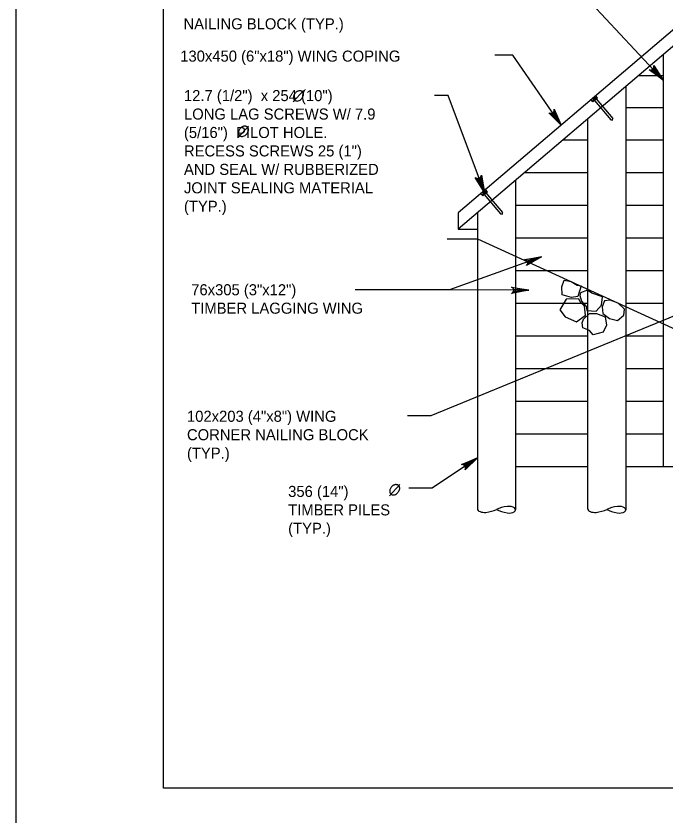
# Model space of a CAD drawing. Extents: x 635440 to 640306, y 296653 to 298484.
# Drawn here: x 638435.5 to 638611.5, y 297849 to 298065.8 of the extents above; entities that cross this region are included whole.
import ezdxf

# ---------------------------------------------------------------- set-up
doc = ezdxf.new("R2010")
doc.units = 0
for name, color, linetype in [('2', 7, 'Continuous'), ('4', 7, 'Continuous'), ('5', 7, 'Continuous'), ('PLT-BNDY', 7, 'Continuous')]:
    doc.layers.add(name, color=color, linetype=linetype)

# ---------------------------------------------------------------- blocks, each defined once
blk = doc.blocks.new('ROCK')
at = {"layer": '4'}
for points in [[(2.36725, 1.088), (2.2065, 0.82625), (2.378625, 0.506625), (2.66975, 0.3095), (3.128875, 0.403375), (3.48475, 0.6775), (3.4915, 1.123375), (3.25625, 1.36725), (2.783625, 1.308375)], [(1.10175, -0.02725), (1.4015, -0.159125), (1.78825, -0.148875), (1.980875, -0.266), (2.343375, 0.09475), (2.27875, 0.5505), (1.969375, 0.883), (1.4225, 0.553625), (1.152875, 0.479), (1.0105, 0.082)], [(0.74675, 0.359875), (0.882, 0.16), (1.072875, -0.144), (0.892, -0.457375), (0.448125, -0.758625), (0.1, -0.49325), (-0.095, -0.146375), (0.202875, 0.1025), (0.579125, 0.219875)], [(2.231375, -0.71725), (2.2025, -0.266375), (2.45475, 0.037125), (2.9085, 0.28875), (3.2995, 0.047625), (3.46875, -0.344), (3.231625, -0.855), (2.92, -0.860375), (2.5765, -1.054625), (2.340375, -0.904375)], [(1.2085, -0.192875), (0.778375, -0.737625), (1.008375, -1.391375), (1.48725, -1.396875), (2.09825, -1.106625), (2.133375, -0.486375), (1.723125, -0.203375), (1.37425, -0.239875)]]:
    blk.add_lwpolyline(points, close=True, dxfattribs=at)

msp = doc.modelspace()

# ---------------------------------------------------------------- linework, layer by layer
at = {"layer": '2'}
for p, q in [((638475.46, 297856.46), (638475.46, 298420.46)), ((639261.46, 297856.46), (638475.46, 297856.46))]:
    msp.add_line(p, q, dxfattribs=at)
at = {"layer": '4'}
for p, q in [((638616.79, 298064.76), (638555.41, 298012.43)), ((638616.79, 298060.33), (638555.41, 298008)), ((638610.95, 298055.35), (638610.95, 297982.38)), ((638604.38, 298049.74), (638610.95, 298049.74)), ((638600.84, 298046.73), (638600.84, 297986.42)), ((638591.92, 298042.57), (638591.44, 298043.14)), ((638593.2, 298043.66), (638591.92, 298042.57)), ((638592.15, 298042.77), (638591.95, 298043)), ((638592.61, 298043.69), (638592, 298043.16)), ((638592.03, 298043.19), (638592.03, 298043.19)), ((638592.04, 298043.2), (638592.04, 298043.2)), ((638592.06, 298043.21), (638592.06, 298043.21)), ((638592.07, 298043.21), (638592.07, 298043.21)), ((638592.07, 298043.2), (638592.07, 298043.2)), ((638592.08, 298043.23), (638592.08, 298043.23)), ((638592.08, 298043.21), (638592.08, 298043.21)), ((638592.09, 298043.24), (638592.09, 298043.24)), ((638592.09, 298043.22), (638592.09, 298043.22)), ((638592.1, 298043.24), (638592.1, 298043.24)), ((638592.1, 298043.23), (638592.1, 298043.23)), ((638592.1, 298043.2), (638592.1, 298043.2)), ((638592.11, 298043.25), (638592.11, 298043.25)), ((638592.11, 298043.24), (638592.11, 298043.24)), ((638592.11, 298043.21), (638592.11, 298043.21)), ((638592.12, 298043.26), (638592.12, 298043.26)), ((638592.12, 298043.22), (638592.12, 298043.22)), ((638592.12, 298043.21), (638592.12, 298043.21)), ((638592.13, 298043.27), (638592.13, 298043.27)), ((638592.13, 298043.25), (638592.13, 298043.25)), ((638592.13, 298043.23), (638592.13, 298043.23)), ((638592.13, 298043.21), (638592.13, 298043.21)), ((638592.14, 298043.26), (638592.14, 298043.26)), ((638592.14, 298043.24), (638592.14, 298043.24)), ((638592.14, 298043.2), (638592.14, 298043.2)), ((638592.15, 298042.77), (638592.96, 298043.46)), ((638592.15, 298043.28), (638592.15, 298043.28)), ((638592.15, 298043.27), (638592.15, 298043.27)), ((638592.15, 298043.25), (638592.15, 298043.25)), ((638592.15, 298043.23), (638592.15, 298043.23)), ((638592.15, 298043.21), (638592.15, 298043.21)), ((638592.15, 298043.19), (638592.15, 298043.19)), ((638592.16, 298043.29), (638592.16, 298043.29)), ((638592.16, 298043.28), (638592.16, 298043.28)), ((638592.16, 298043.26), (638592.16, 298043.26)), ((638592.16, 298043.23), (638592.16, 298043.23)), ((638592.16, 298043.22), (638592.16, 298043.22)), ((638592.16, 298043.2), (638592.16, 298043.2)), ((638592.16, 298043.18), (638592.36, 298042.95)), ((638592.17, 298043.3), (638592.17, 298043.3)), ((638592.17, 298043.29), (638592.17, 298043.29)), ((638592.17, 298043.24), (638592.17, 298043.24)), ((638592.17, 298043.23), (638592.17, 298043.23)), ((638592.18, 298043.31), (638592.18, 298043.31)), ((638592.18, 298043.3), (638592.18, 298043.3)), ((638592.18, 298043.27), (638592.18, 298043.27)), ((638592.18, 298043.25), (638592.18, 298043.25)), ((638592.19, 298043.32), (638592.19, 298043.32)), ((638592.19, 298043.3), (638592.19, 298043.3)), ((638592.19, 298043.28), (638592.19, 298043.28)), ((638592.2, 298043.33), (638592.2, 298043.33)), ((638592.2, 298043.29), (638592.2, 298043.29)), ((638592.21, 298043.34), (638592.21, 298043.34)), ((638592.21, 298043.31), (638592.21, 298043.31)), ((638592.22, 298043.35), (638592.22, 298043.35)), ((638592.22, 298043.32), (638592.22, 298043.32)), ((638592.23, 298043.36), (638592.23, 298043.36)), ((638592.25, 298043.37), (638592.25, 298043.37)), ((638592.26, 298043.38), (638592.26, 298043.38)), ((638592.31, 298042.9), (638596.79, 298037.65)), ((638592.36, 298043.46), (638592.36, 298043.46)), ((638592.37, 298043.48), (638592.37, 298043.48)), ((638592.38, 298043.48), (638592.38, 298043.48)), ((638592.39, 298043.49), (638592.39, 298043.49)), ((638592.4, 298043.5), (638592.4, 298043.5)), ((638592.41, 298043.51), (638592.41, 298043.51)), ((638592.42, 298043.5), (638592.42, 298043.5)), ((638592.43, 298043.52), (638592.43, 298043.52)), ((638592.43, 298043.51), (638592.43, 298043.51)), ((638592.44, 298043.53), (638592.44, 298043.53)), ((638592.44, 298043.51), (638592.44, 298043.51)), ((638592.45, 298043.54), (638592.45, 298043.54)), ((638592.45, 298043.53), (638592.45, 298043.53)), ((638592.46, 298043.55), (638592.46, 298043.55)), ((638592.46, 298043.53), (638592.46, 298043.53)), ((638592.46, 298043.51), (638592.46, 298043.51)), ((638592.47, 298043.56), (638592.47, 298043.56)), ((638592.47, 298043.54), (638592.47, 298043.54)), ((638592.47, 298043.52), (638592.47, 298043.52)), ((638592.48, 298043.57), (638592.48, 298043.57)), ((638592.48, 298043.53), (638592.48, 298043.53)), ((638592.49, 298043.58), (638592.49, 298043.58)), ((638592.49, 298043.55), (638592.49, 298043.55)), ((638592.49, 298043.54), (638592.49, 298043.54)), ((638592.49, 298043.52), (638592.49, 298043.52)), ((638592.5, 298043.59), (638592.5, 298043.59)), ((638592.5, 298043.56), (638592.5, 298043.56)), ((638592.5, 298043.55), (638592.5, 298043.55)), ((638592.51, 298043.57), (638592.51, 298043.57)), ((638592.51, 298043.56), (638592.51, 298043.56)), ((638592.51, 298043.53), (638592.51, 298043.53)), ((638592.52, 298043.6), (638592.52, 298043.6)), ((638592.52, 298043.58), (638592.52, 298043.58)), ((638592.52, 298043.58), (638592.52, 298043.58)), ((638592.52, 298043.57), (638592.52, 298043.57)), ((638592.52, 298043.54), (638592.52, 298043.54)), ((638592.52, 298043.53), (638592.52, 298043.53)), ((638592.53, 298043.61), (638592.53, 298043.61)), ((638592.53, 298043.59), (638592.53, 298043.59)), ((638592.53, 298043.55), (638592.53, 298043.55)), ((638592.53, 298043.54), (638592.53, 298043.54)), ((638592.54, 298043.62), (638592.54, 298043.62)), ((638592.54, 298043.6), (638592.54, 298043.6)), ((638592.54, 298043.58), (638592.54, 298043.58)), ((638592.54, 298043.56), (638592.54, 298043.56)), ((638592.54, 298043.56), (638592.54, 298043.56)), ((638592.54, 298043.54), (638592.54, 298043.54)), ((638592.55, 298043.63), (638592.55, 298043.63)), ((638592.55, 298043.59), (638592.55, 298043.59)), ((638592.55, 298043.57), (638592.55, 298043.57)), ((638592.55, 298043.53), (638592.55, 298043.53)), ((638592.56, 298043.64), (638592.56, 298043.64)), ((638592.56, 298043.61), (638592.56, 298043.61)), ((638592.56, 298043.6), (638592.56, 298043.6)), ((638592.56, 298043.55), (638592.56, 298043.55)), ((638592.56, 298043.54), (638592.56, 298043.54)), ((638592.56, 298043.54), (638592.56, 298043.54)), ((638592.57, 298043.65), (638592.57, 298043.65)), ((638592.57, 298043.62), (638592.57, 298043.62)), ((638592.57, 298043.53), (638592.77, 298043.29)), ((638592.58, 298043.66), (638592.58, 298043.66)), ((638593.2, 298043.66), (638592.72, 298044.23)), ((638592.96, 298043.46), (638592.77, 298043.69)), ((638592.81, 298043.33), (638597.29, 298038.07)), ((638600.84, 298041.01), (638610.95, 298041.01)), ((638590.5, 298037.91), (638590.5, 297991.16)), ((638597.26, 298037.62), (638597.29, 298038.07)), ((638596.79, 298037.65), (638597.26, 298037.62)), ((638583.89, 298032.28), (638590.5, 298032.28)), ((638600.84, 298032.28), (638610.95, 298032.28)), ((638573.5, 298023.42), (638590.5, 298023.42)), ((638600.84, 298023.42), (638610.95, 298023.42)), ((638570.95, 298021.25), (638570.95, 298000.73)), ((638563.31, 298018.18), (638562.83, 298018.75)), ((638562.04, 298017.1), (638561.56, 298017.66)), ((638563.31, 298018.18), (638562.04, 298017.1)), ((638562.27, 298017.29), (638562.07, 298017.52)), ((638562.73, 298018.21), (638562.11, 298017.68)), ((638562.15, 298017.71), (638562.15, 298017.71)), ((638562.16, 298017.72), (638562.16, 298017.72)), ((638562.17, 298017.73), (638562.17, 298017.73)), ((638562.18, 298017.74), (638562.18, 298017.74)), ((638562.19, 298017.75), (638562.19, 298017.75)), ((638562.19, 298017.72), (638562.19, 298017.72)), ((638562.2, 298017.76), (638562.2, 298017.76)), ((638562.2, 298017.73), (638562.2, 298017.73)), ((638562.21, 298017.77), (638562.21, 298017.77)), ((638562.21, 298017.74), (638562.21, 298017.74)), ((638562.21, 298017.72), (638562.21, 298017.72)), ((638562.22, 298017.75), (638562.22, 298017.75)), ((638562.22, 298017.73), (638562.22, 298017.73)), ((638562.23, 298017.78), (638562.23, 298017.78)), ((638562.23, 298017.76), (638562.23, 298017.76)), ((638562.24, 298017.78), (638562.24, 298017.78)), ((638562.24, 298017.77), (638562.24, 298017.77)), ((638562.24, 298017.74), (638562.24, 298017.74)), ((638562.24, 298017.73), (638562.24, 298017.73)), ((638562.25, 298017.79), (638562.25, 298017.79)), ((638562.25, 298017.78), (638562.25, 298017.78)), ((638562.25, 298017.75), (638562.25, 298017.75)), ((638562.25, 298017.74), (638562.25, 298017.74)), ((638562.25, 298017.72), (638562.25, 298017.72)), ((638562.26, 298017.81), (638562.26, 298017.81)), ((638562.26, 298017.79), (638562.26, 298017.79)), ((638562.26, 298017.76), (638562.26, 298017.76)), ((638562.26, 298017.75), (638562.26, 298017.75)), ((638562.26, 298017.73), (638562.26, 298017.73)), ((638562.27, 298017.29), (638563.08, 298017.98)), ((638562.27, 298017.81), (638562.27, 298017.81)), ((638562.27, 298017.77), (638562.27, 298017.77)), ((638562.27, 298017.76), (638562.27, 298017.76)), ((638562.27, 298017.71), (638562.27, 298017.71)), ((638562.28, 298017.82), (638562.28, 298017.82)), ((638562.28, 298017.8), (638562.28, 298017.8)), ((638562.28, 298017.78), (638562.28, 298017.78)), ((638562.28, 298017.77), (638562.28, 298017.77)), ((638562.28, 298017.74), (638562.28, 298017.74)), ((638562.28, 298017.72), (638562.28, 298017.72)), ((638562.28, 298017.7), (638562.48, 298017.47)), ((638562.29, 298017.83), (638562.29, 298017.83)), ((638562.29, 298017.81), (638562.29, 298017.81)), ((638562.29, 298017.79), (638562.29, 298017.79)), ((638562.29, 298017.77), (638562.29, 298017.77)), ((638562.29, 298017.75), (638562.29, 298017.75)), ((638562.3, 298017.84), (638562.3, 298017.84)), ((638562.3, 298017.82), (638562.3, 298017.82)), ((638562.3, 298017.8), (638562.3, 298017.8)), ((638562.31, 298017.83), (638562.31, 298017.83)), ((638562.31, 298017.81), (638562.31, 298017.81)), ((638562.32, 298017.85), (638562.32, 298017.85)), ((638562.32, 298017.84), (638562.32, 298017.84)), ((638562.33, 298017.86), (638562.33, 298017.86)), ((638562.33, 298017.84), (638562.33, 298017.84)), ((638562.34, 298017.87), (638562.34, 298017.87)), ((638562.35, 298017.88), (638562.35, 298017.88)), ((638562.36, 298017.89), (638562.36, 298017.89)), ((638562.37, 298017.9), (638562.37, 298017.9)), ((638562.42, 298017.42), (638566.9, 298012.17)), ((638562.47, 298017.99), (638562.47, 298017.99)), ((638562.49, 298017.99), (638562.49, 298017.99)), ((638562.5, 298018.01), (638562.5, 298018.01)), ((638562.51, 298018.02), (638562.51, 298018.02)), ((638562.52, 298018.02), (638562.52, 298018.02)), ((638562.53, 298018.03), (638562.53, 298018.03)), ((638562.53, 298018.02), (638562.53, 298018.02)), ((638562.54, 298018.04), (638562.54, 298018.04)), ((638562.55, 298018.05), (638562.55, 298018.05)), ((638562.55, 298018.03), (638562.55, 298018.03)), ((638562.56, 298018.06), (638562.56, 298018.06)), ((638562.56, 298018.04), (638562.56, 298018.04)), ((638562.57, 298018.05), (638562.57, 298018.05)), ((638562.57, 298018.03), (638562.57, 298018.03)), ((638562.58, 298018.07), (638562.58, 298018.07)), ((638562.58, 298018.06), (638562.58, 298018.06)), ((638562.58, 298018.04), (638562.58, 298018.04)), ((638562.59, 298018.08), (638562.59, 298018.08)), ((638562.59, 298018.07), (638562.59, 298018.07)), ((638562.59, 298018.05), (638562.59, 298018.05)), ((638562.6, 298018.09), (638562.6, 298018.09)), ((638562.6, 298018.08), (638562.6, 298018.08)), ((638562.61, 298018.1), (638562.61, 298018.1)), ((638562.61, 298018.08), (638562.61, 298018.08)), ((638562.61, 298018.06), (638562.61, 298018.06)), ((638562.61, 298018.04), (638562.61, 298018.04)), ((638562.62, 298018.11), (638562.62, 298018.11)), ((638562.62, 298018.09), (638562.62, 298018.09)), ((638562.62, 298018.07), (638562.62, 298018.07)), ((638562.62, 298018.05), (638562.62, 298018.05)), ((638562.63, 298018.12), (638562.63, 298018.12)), ((638562.63, 298018.08), (638562.63, 298018.08)), ((638562.63, 298018.06), (638562.63, 298018.06)), ((638562.64, 298018.13), (638562.64, 298018.13)), ((638562.64, 298018.11), (638562.64, 298018.11)), ((638562.64, 298018.1), (638562.64, 298018.1)), ((638562.64, 298018.09), (638562.64, 298018.09)), ((638562.64, 298018.07), (638562.64, 298018.07)), ((638562.64, 298018.05), (638562.64, 298018.05)), ((638562.65, 298018.12), (638562.65, 298018.12)), ((638562.65, 298018.1), (638562.65, 298018.1)), ((638562.65, 298018.08), (638562.65, 298018.08)), ((638562.65, 298018.06), (638562.65, 298018.06)), ((638562.66, 298018.14), (638562.66, 298018.14)), ((638562.66, 298018.12), (638562.66, 298018.12)), ((638562.66, 298018.11), (638562.66, 298018.11)), ((638562.66, 298018.08), (638562.66, 298018.08)), ((638562.66, 298018.07), (638562.66, 298018.07)), ((638562.66, 298018.05), (638562.66, 298018.05)), ((638562.67, 298018.15), (638562.67, 298018.15)), ((638562.67, 298018.13), (638562.67, 298018.13)), ((638562.67, 298018.09), (638562.67, 298018.09)), ((638562.67, 298018.08), (638562.67, 298018.08)), ((638562.67, 298018.06), (638562.67, 298018.06)), ((638562.68, 298018.16), (638562.68, 298018.16)), ((638562.68, 298018.14), (638562.68, 298018.14)), ((638562.68, 298018.12), (638562.68, 298018.12)), ((638562.68, 298018.06), (638562.68, 298018.06)), ((638562.69, 298018.17), (638562.69, 298018.17)), ((638562.69, 298018.05), (638562.88, 298017.82)), ((638562.7, 298018.18), (638562.7, 298018.18)), ((638563.08, 298017.98), (638562.88, 298018.22)), ((638562.92, 298017.85), (638567.4, 298012.59)), ((638570.95, 298014.56), (638590.5, 298014.56)), ((638600.84, 298014.56), (638610.95, 298014.56)), ((638555.41, 298012.43), (638555.41, 298008)), ((638560.62, 298012.44), (638560.62, 298004.8)), ((638566.9, 298012.17), (638567.38, 298012.14)), ((638567.38, 298012.14), (638567.4, 298012.59)), ((638555.41, 298008), (638560.62, 298008)), ((638552.44, 298005.46), (638560.62, 298005.46)), ((638560.65, 298005.46), (638623.57, 297976.6)), ((638570.95, 298005.7), (638590.5, 298005.7)), ((638600.84, 298005.7), (638610.95, 298005.7)), ((638560.62, 298004.87), (638560.62, 297932.22)), ((638570.95, 298000.73), (638570.95, 297931.94)), ((638570.96, 297996.84), (638579.43, 297996.84)), ((638579.43, 297996.84), (638590.5, 297996.84)), ((638600.84, 297996.84), (638610.95, 297996.84)), ((638590.5, 297991.16), (638590.5, 297932.22)), ((638570.95, 297987.98), (638590.5, 297987.98)), ((638600.84, 297987.98), (638610.95, 297987.98)), ((638600.84, 297986.42), (638600.84, 297931.94)), ((638610.95, 297982.38), (638610.95, 297943.69)), ((638570.95, 297979.12), (638590.5, 297979.12)), ((638600.84, 297979.12), (638610.95, 297979.12)), ((638570.95, 297970.27), (638590.5, 297970.27)), ((638600.84, 297970.27), (638610.95, 297970.27)), ((638570.95, 297961.41), (638590.5, 297961.41)), ((638600.84, 297961.41), (638610.95, 297961.41)), ((638570.95, 297952.55), (638590.5, 297952.55)), ((638600.84, 297952.55), (638610.95, 297952.55)), ((638570.95, 297943.69), (638590.5, 297943.69)), ((638600.84, 297943.69), (638620.51, 297943.69))]:
    msp.add_line(p, q, dxfattribs=at)
for centre, radius, start, end in [((638592.09, 298043.05), 0.148, 128.6225, 199.1627), ((638592.09, 298043.05), 0.148, 61.7366, 128.6225), ((638592.58, 298043.1), 0.424, 91.4996, 169.3996), ((638592.69, 298043.58), 0.135, 57.9014, 202.9978), ((638562.81, 298018.1), 0.135, 57.9014, 202.9978), ((638562.21, 298017.57), 0.148, 128.6225, 199.1627), ((638562.21, 298017.57), 0.148, 61.7366, 128.6225), ((638562.7, 298017.62), 0.424, 91.4996, 169.3996)]:
    msp.add_arc(centre, radius, start, end, dxfattribs=at)
for centre, major_axis, start_param, end_param in [((638562.45, 297932.17), (-1.83, 0.05), 0, 1.827597), ((638560.69, 297934.8), (-7.31, 0.2), 1.89032, 2.356194), ((638570.89, 297929.36), (7.31, -0.2), 1.89032, 2.356194), ((638571.02, 297934.53), (7.31, -0.2), 3.926991, 4.392865), ((638569.12, 297931.99), (1.83, -0.05), 4.455588, 8.110783), ((638592.34, 297932.17), (-1.83, 0.05), 0, 1.827597), ((638590.57, 297934.8), (-7.31, 0.2), 1.89032, 2.356194), ((638600.77, 297929.36), (7.31, -0.2), 1.89032, 2.356194), ((638600.91, 297934.53), (7.31, -0.2), 3.926991, 4.392865), ((638599.01, 297931.99), (1.83, -0.05), 4.455588, 8.110783)]:
    msp.add_ellipse(centre, major_axis=major_axis, ratio=0.5, start_param=start_param, end_param=end_param, dxfattribs=at)
at = {"layer": '5'}
for p, q in [((638510.62, 298042.52), (638513.42, 298045.59)), ((638495.71, 298032.93), (638498.51, 298036)), ((638578.02, 298000.55), (638553.03, 297991.56)), ((638553.03, 297991.56), (638527.47, 297991.56)), ((638574.54, 297991.46), (638553.03, 297991.56)), ((638548.01, 297957.42), (638541.68, 297957.42)), ((638560.62, 297946.09), (638548.32, 297937.81)), ((638536.73, 297935.77), (638539.53, 297938.83)), ((638548.32, 297937.81), (638542.03, 297937.81))]:
    msp.add_line(p, q, dxfattribs=at)
for points in [[(638610.95, 298048.45), (638591.57, 298069.23)], [(638583.33, 298036.22), (638570.16, 298055.23), (638565.3, 298055.23)], [(638610.95, 298048.45), (638607.14, 298051.26), (638607.56, 298051.17), (638607.92, 298051.25), (638608.18, 298051.42), (638608.38, 298051.67), (638608.48, 298052.02), (638608.41, 298052.45), (638610.95, 298048.45), (638608.48, 298052.02), (638608.38, 298051.67), (638610.95, 298048.45), (638608.18, 298051.42), (638607.92, 298051.25), (638610.95, 298048.45), (638607.56, 298051.17)], [(638562.48, 298018), (638552.69, 298044.3), (638548.92, 298044.3)], [(638583.33, 298036.22), (638579.95, 298039.56), (638580.16, 298039.48), (638580.36, 298039.4), (638580.54, 298039.42), (638580.73, 298039.43), (638580.87, 298039.5), (638581.01, 298039.56), (638581.13, 298039.67), (638581.24, 298039.79), (638581.32, 298039.95), (638581.39, 298040.12), (638581.39, 298040.33), (638581.39, 298040.55), (638583.33, 298036.22), (638581.39, 298040.33), (638581.39, 298040.12), (638583.33, 298036.22), (638581.32, 298039.95), (638581.24, 298039.79), (638583.33, 298036.22), (638581.13, 298039.67), (638581.01, 298039.56), (638583.33, 298036.22), (638580.87, 298039.5), (638580.73, 298039.43), (638583.33, 298036.22), (638580.54, 298039.42), (638580.36, 298039.4), (638583.33, 298036.22), (638580.16, 298039.48)], [(638562.48, 298018), (638560.03, 298022.06), (638560.21, 298021.93), (638560.39, 298021.81), (638560.57, 298021.78), (638560.75, 298021.74), (638560.91, 298021.77), (638561.06, 298021.8), (638561.2, 298021.88), (638561.34, 298021.96), (638561.45, 298022.1), (638561.56, 298022.25), (638561.62, 298022.46), (638561.67, 298022.67), (638562.48, 298018), (638561.62, 298022.46), (638561.56, 298022.25), (638562.48, 298018), (638561.45, 298022.1), (638561.34, 298021.96), (638562.48, 298018), (638561.2, 298021.88), (638561.06, 298021.8), (638562.48, 298018), (638560.91, 298021.77), (638560.75, 298021.74), (638562.48, 298018), (638560.57, 298021.78), (638560.39, 298021.81), (638562.48, 298018), (638560.21, 298021.93)], [(638578.02, 298000.55), (638573.93, 297998.15), (638574.18, 297998.51), (638574.25, 297998.87), (638574.19, 297999.18), (638574.04, 297999.45), (638573.76, 297999.69), (638573.33, 297999.8), (638578.02, 298000.55), (638573.76, 297999.69), (638574.04, 297999.45), (638578.02, 298000.55), (638574.19, 297999.18), (638574.25, 297998.87), (638578.02, 298000.55), (638574.18, 297998.51)], [(638574.54, 297991.46), (638569.87, 297990.61), (638570.23, 297990.85), (638570.42, 297991.16), (638570.48, 297991.48), (638570.42, 297991.79), (638570.24, 297992.1), (638569.88, 297992.35), (638574.54, 297991.46), (638570.24, 297992.1), (638570.42, 297991.79), (638574.54, 297991.46), (638570.48, 297991.48), (638570.42, 297991.16), (638574.54, 297991.46), (638570.23, 297990.85)], [(638617.56, 297985.98), (638548.01, 297957.42)], [(638560.62, 297946.09), (638557.24, 297942.76), (638557.4, 297943.17), (638557.38, 297943.53), (638557.25, 297943.82), (638557.03, 297944.05), (638556.7, 297944.2), (638556.26, 297944.21), (638560.62, 297946.09), (638556.7, 297944.2), (638557.03, 297944.05), (638560.62, 297946.09), (638557.25, 297943.82), (638557.38, 297943.53), (638560.62, 297946.09), (638557.4, 297943.17)]]:
    msp.add_lwpolyline(points, dxfattribs=at)
for points in [[(638610.95, 298048.45), (638609.12, 298050.78), (638608.76, 298050.44)], [(638558, 297944.9), (638558.53, 297944.11), (638560.62, 297946.09)]]:
    msp.add_lwpolyline(points, close=True, dxfattribs=at)
for points in [[(638513.13, 298045.29), (638512.91, 298045.46), (638512.69, 298045.52), (638512.42, 298045.54), (638512.26, 298045.54), (638511.99, 298045.48), (638511.75, 298045.37), (638511.57, 298045.27), (638511.24, 298045.01), (638510.99, 298044.67), (638510.83, 298044.35), (638510.74, 298044.06), (638510.71, 298043.79), (638510.74, 298043.56), (638510.85, 298043.23), (638510.97, 298043.06), (638511.21, 298042.88), (638511.57, 298042.79), (638511.99, 298042.81), (638512.51, 298043.04), (638512.89, 298043.37), (638513.18, 298043.77), (638513.36, 298044.18), (638513.43, 298044.64), (638513.34, 298044.94), (638513.14, 298045.29)], [(638498.22, 298035.69), (638498, 298035.86), (638497.78, 298035.92), (638497.51, 298035.95), (638497.35, 298035.95), (638497.08, 298035.89), (638496.83, 298035.77), (638496.66, 298035.68), (638496.33, 298035.41), (638496.07, 298035.07), (638495.92, 298034.76), (638495.82, 298034.47), (638495.8, 298034.2), (638495.82, 298033.97), (638495.94, 298033.64), (638496.06, 298033.47), (638496.3, 298033.28), (638496.66, 298033.2), (638497.07, 298033.21), (638497.59, 298033.45), (638497.97, 298033.78), (638498.26, 298034.17), (638498.45, 298034.59), (638498.51, 298035.05), (638498.43, 298035.35), (638498.23, 298035.69)], [(638539.24, 297938.53), (638539.02, 297938.7), (638538.8, 297938.76), (638538.53, 297938.78), (638538.37, 297938.78), (638538.1, 297938.72), (638537.86, 297938.61), (638537.68, 297938.51), (638537.35, 297938.25), (638537.09, 297937.91), (638536.94, 297937.6), (638536.84, 297937.3), (638536.82, 297937.03), (638536.84, 297936.8), (638536.96, 297936.48), (638537.08, 297936.3), (638537.32, 297936.12), (638537.68, 297936.03), (638538.09, 297936.05), (638538.61, 297936.28), (638538.99, 297936.61), (638539.28, 297937.01), (638539.47, 297937.43), (638539.53, 297937.88), (638539.45, 297938.18), (638539.25, 297938.53)]]:
    msp.add_spline(points, degree=3, dxfattribs=at)
at = {"layer": 'PLT-BNDY'}
msp.add_lwpolyline([(638435.46, 298435.46), (639276.46, 298435.46), (639276.46, 297841.46), (638435.46, 297841.46)], close=True, dxfattribs=at)

# ---------------------------------------------------------------- block references
at = {"layer": '5', "xscale": 4.921475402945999, "yscale": 4.921475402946, "rotation": -50.14527635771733}
msp.add_blockref('ROCK', (638585.02, 297994.33), dxfattribs=at)

# ---------------------------------------------------------------- texts
at = {"layer": '5'}
for s, height, p in [('NAILING BLOCK (TYP.)', 3.0001, (638480.88, 298062.2)), ('130x450 (6"x18") WING COPING', 3.0001, (638480, 298053.45)), ('12.7 (1/2")  x 254 (10")', 3.0001, (638481.01, 298042.75)), ('LONG LAG SCREWS W/ 7.9', 3.0001, (638481.01, 298037.75)), ('(5/16")  PILOT HOLE.', 3.0001, (638481.01, 298032.75)), ('RECESS SCREWS 25 (1")', 3.0001, (638481.01, 298027.75)), ('AND SEAL W/ RUBBERIZED', 3.0001, (638481.01, 298022.75)), ('JOINT SEALING MATERIAL', 3.0001, (638481.01, 298017.75)), ('(TYP.)', 3, (638481.01, 298012.75)), ('76x305 (3"x12")', 3.0001, (638482.98, 297990.12)), ('TIMBER LAGGING WING', 3.0001, (638482.98, 297985.12)), ('102x203 (4"x8") WING', 3.0001, (638481.83, 297955.82)), ('CORNER NAILING BLOCK', 3.0001, (638481.83, 297950.82)), ('(TYP.)', 3, (638481.83, 297945.82)), ('356 (14") ', 3, (638509.27, 297935.45)), ('TIMBER PILES', 3.0001, (638509.27, 297930.45)), ('(TYP.)', 3, (638509.27, 297925.45))]:
    msp.add_text(s, height=height, dxfattribs=at).set_placement(p)

doc.saveas('drawing.dxf')
